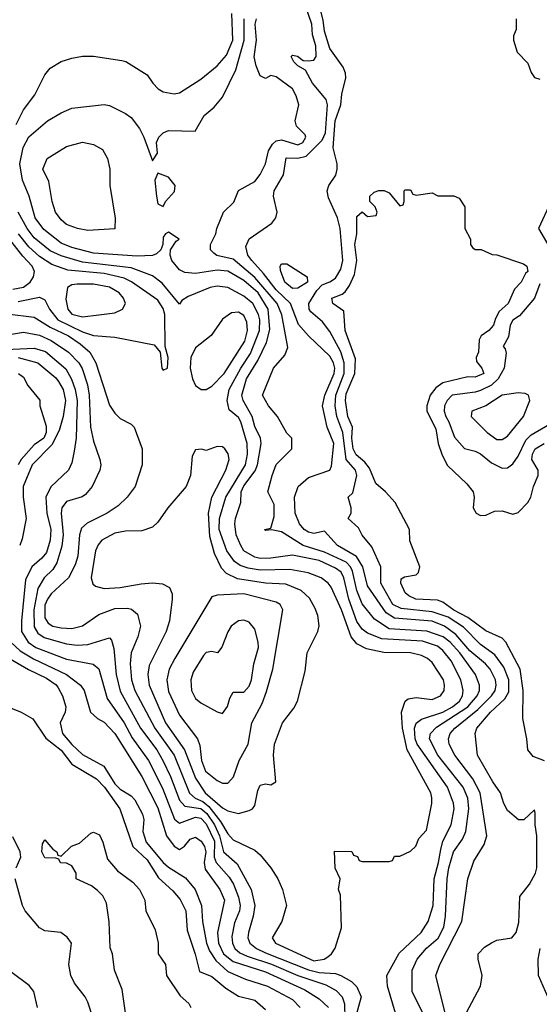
# Model space of a CAD drawing. Header units: inches. Extents: x 1793389 to 1900389, y 320802 to 470796.
# Tile 606 of 656: x 1856076 to 1858008, y 421082 to 424747. Entities that reach past the tile are written whole.
import ezdxf

# ---------------------------------------------------------------- set-up
doc = ezdxf.new("R2010")
doc.units = ezdxf.units.IN
doc.header["$MEASUREMENT"] = 0
doc.layers.add('B8452', color=7, linetype='Continuous')

msp = doc.modelspace()

# ---------------------------------------------------------------- linework, layer by layer
at = {"layer": 'B8452', "color": 2}
for points, elevation in [([(1857737, 421050), (1857789.2, 421150), (1857796, 421190), (1857781.2, 421250), (1857781.2, 421270), (1857804.8, 421295.2), (1857830, 421311), (1857850, 421321), (1857906, 421330), (1857922, 421350), (1857932.5, 421387.5), (1857936.5, 421483.5), (1857972.3, 421530), (1857994.5, 421570), (1857999.3, 421590), (1857999.3, 421710), (1857993.2, 421750), (1857993.6, 421793.6), (1857990, 421806), (1857951, 421769), (1857931.1, 421768.9), (1857890, 421804), (1857876, 421830), (1857863.7, 421870), (1857835.1, 421910), (1857778, 422010), (1857769.3, 422090), (1857776, 422110), (1857826.3, 422170), (1857880.4, 422219.6), (1857894.9, 422245.1), (1857895.3, 422290), (1857877, 422337), (1857843, 422383), (1857790, 422421.3), (1857726.1, 422486.1), (1857670, 422522.8), (1857610, 422543.1), (1857494.9, 422554.9), (1857464, 422570), (1857419.1, 422650), (1857418.9, 422710), (1857385.4, 422785.4), (1857350, 422828.7), (1857336, 422856), (1857298, 422890), (1857308.7, 422910), (1857309, 422930), (1857298, 422970), (1857314.5, 422985.5), (1857329.6, 423050), (1857324.7, 423070), (1857289.8, 423110), (1857277.8, 423210), (1857255.3, 423270), (1857248.8, 423310), (1857252.3, 423350), (1857283.2, 423430), (1857283.2, 423470), (1857270.5, 423510.5), (1857230, 423586), (1857202.5, 423622.5), (1857159.1, 423659.1), (1857152, 423670), (1857151.6, 423690), (1857181.1, 423738.9), (1857200.5, 423759.5), (1857230, 423770.7), (1857250, 423784.9), (1857270, 423818.8), (1857277.7, 423850), (1857268.3, 423970), (1857258, 424010), (1857223.9, 424083.9), (1857219.7, 424110), (1857225.1, 424130), (1857251.9, 424168.1), (1857256.9, 424190), (1857256.3, 424210), (1857242.4, 424270), (1857249.8, 424370), (1857269.7, 424430), (1857274.5, 424470), (1857289.5, 424530), (1857287.2, 424547.2), (1857279.3, 424570), (1857230, 424639.3), (1857210, 424704), (1857205, 424745), (1857183.8, 424830)], 254), ([(1857673.1, 420990), (1857624, 421190), (1857638, 421230), (1857720.5, 421390), (1857742.7, 421550), (1857764.8, 421615.2), (1857803.3, 421676.7), (1857812.7, 421710), (1857788.4, 421870), (1857761.8, 421921.8), (1857694, 422010), (1857673.6, 422050), (1857671.3, 422070), (1857676.3, 422090), (1857694.3, 422110), (1857779.9, 422180.1), (1857831, 422230), (1857844.4, 422250), (1857848.4, 422270), (1857845.4, 422290), (1857825.1, 422330), (1857808, 422350), (1857750, 422398.3), (1857698.1, 422458.1), (1857656.3, 422490), (1857610, 422507.8), (1857470, 422519.8), (1857438.9, 422538.9), (1857370, 422639.5), (1857352.6, 422710), (1857329, 422749), (1857258.4, 422790), (1857210, 422842.7), (1857170, 422834.3), (1857150, 422839.1), (1857133.6, 422850), (1857116.8, 422870), (1857100.4, 422910), (1857098.3, 422970), (1857111.3, 423010), (1857150, 423042.6), (1857229.2, 423070), (1857235.4, 423084.6), (1857244.2, 423170), (1857218.9, 423230), (1857202, 423310), (1857211.1, 423350), (1857245.4, 423430), (1857248.3, 423450), (1857243.5, 423470), (1857230, 423494), (1857149.8, 423569.8), (1857112.7, 423612.7), (1857083.5, 423690), (1857030, 423741), (1856982.6, 423802.6), (1856938.9, 423850), (1856924.7, 423870), (1856917.5, 423902.5), (1856930, 423930.8), (1857014, 423990), (1857029.2, 424010), (1857034, 424030), (1857019.3, 424090), (1857022.7, 424110), (1857057.2, 424170), (1857067.6, 424232.4), (1857110, 424232), (1857141.5, 424238.5), (1857201.4, 424298.6), (1857213.8, 424326.2), (1857220.4, 424430), (1857215.4, 424450), (1857165.1, 424510), (1857138.6, 424558.6), (1857110, 424575.3), (1857095.3, 424590), (1857085.2, 424610), (1857090, 424614.8), (1857109.3, 424610.7), (1857130, 424594.8), (1857150, 424594), (1857170, 424596), (1857178, 424610), (1857176.9, 424650), (1857164.7, 424690), (1857162.4, 424730), (1857138.9, 424798.9)], 258), ([(1856063.5, 424356.5), (1856090, 424410.8), (1856132.8, 424467.2), (1856170, 424541), (1856190, 424566.8), (1856230, 424590.7), (1856270, 424604), (1856310, 424610.8), (1856350, 424610.8), (1856455.3, 424595.3), (1856470.9, 424590.9), (1856550, 424542), (1856571.3, 424510), (1856591.3, 424490), (1856610, 424478.8), (1856650, 424470.8), (1856670, 424474), (1856750, 424525.5), (1856810, 424574.9), (1856845.5, 424614.5), (1856868.5, 424670), (1856865.1, 424770)], 270), ([(1857473.3, 421050), (1857443.6, 421150), (1857440.9, 421190), (1857487.2, 421272.8), (1857569.6, 421350), (1857594.7, 421390), (1857613.5, 421450), (1857617.2, 421550), (1857634, 421610), (1857641.6, 421658.4), (1857649.8, 421690.2), (1857680.5, 421750), (1857691.2, 421810), (1857689.5, 421830.5), (1857666.9, 421890), (1857554.5, 422050), (1857547, 422070), (1857543.9, 422110), (1857551, 422129), (1857570, 422143.7), (1857650, 422170.2), (1857686, 422190), (1857711.1, 422210), (1857723.1, 422230), (1857725.7, 422250), (1857716.4, 422290), (1857681, 422361), (1857650, 422398.7), (1857630, 422414.8), (1857573.4, 422433.4), (1857422.5, 422442.5), (1857370, 422464), (1857350, 422478.7), (1857330, 422507), (1857299.8, 422590), (1857282, 422670), (1857271.2, 422691.2), (1857250, 422706), (1857190, 422733.8), (1857090, 422753.7), (1857010, 422742.4), (1856970, 422741.5), (1856950, 422746), (1856910, 422769.6), (1856898, 422790), (1856881.1, 422830), (1856876.3, 422870), (1856878.7, 422890), (1856898, 422950), (1856899.8, 422990), (1856910, 423012.2), (1856951.7, 423068.3), (1856961, 423090), (1856974.3, 423170), (1856971.3, 423190), (1856950, 423233.2), (1856941, 423270), (1856907.1, 423330), (1856902.3, 423350), (1856919.8, 423410), (1856962, 423478), (1856994.4, 423545.6), (1857006.1, 423593.9), (1857000.3, 423670), (1856962.7, 423730), (1856910, 423776), (1856850, 423811.1), (1856810, 423815.1), (1856730, 423802), (1856690, 423806), (1856670, 423816.2), (1856641.6, 423850), (1856635.1, 423870), (1856637, 423890), (1856658, 423922), (1856668.7, 423930), (1856630, 423956), (1856618, 423950), (1856610, 423938), (1856608.2, 423910), (1856600.7, 423890), (1856584.7, 423875.3), (1856570, 423869.6), (1856513.1, 423866.9), (1856350, 423877.7), (1856270, 423898.5), (1856230, 423915.1), (1856165.6, 423965.6), (1856134, 424010), (1856111.2, 424090), (1856087.1, 424150), (1856076.8, 424210), (1856088.8, 424271.2), (1856110, 424310.6), (1856179, 424370), (1856230, 424400.7), (1856270, 424417.3), (1856390, 424430.6), (1856410, 424427.3), (1856470, 424397.3), (1856490, 424382.8), (1856521.7, 424341.7), (1856538, 424310), (1856570, 424222), (1856588.7, 424250), (1856585.2, 424290), (1856594, 424310), (1856610, 424326), (1856630, 424334.8), (1856728, 424332), (1856762, 424390), (1856799.3, 424420.7), (1856830, 424458), (1856880.4, 424559.6), (1856910.9, 424670), (1856910.8, 424750)], 266), ([(1857580.1, 421040.1), (1857536.2, 421130), (1857535.6, 421210), (1857554, 421250), (1857588.8, 421291.2), (1857631.7, 421328.3), (1857652.8, 421370), (1857659.1, 421410), (1857665.7, 421550), (1857672.4, 421590), (1857689.7, 421650), (1857722.7, 421697.3), (1857734.9, 421725.1), (1857746, 421810), (1857742.6, 421850), (1857725.4, 421890), (1857631.1, 422010), (1857600.5, 422070), (1857604.2, 422090), (1857625.6, 422114.4), (1857742.3, 422190), (1857777.4, 422230), (1857786.3, 422250), (1857786.3, 422270), (1857771.5, 422310), (1857712.9, 422390), (1857677.3, 422430), (1857650.5, 422450.5), (1857590, 422471.7), (1857450, 422480.4), (1857395.5, 422515.5), (1857350, 422572.3), (1857330, 422622.7), (1857314, 422694), (1857306.2, 422710), (1857290, 422727.3), (1857210, 422765), (1857129.8, 422789.8), (1857050, 422841.2), (1857012, 422848), (1856990, 422846), (1856986, 422850), (1857010, 422854), (1857022.7, 422897.3), (1857022.3, 422942.3), (1856999.3, 422990), (1857014.5, 423050), (1857030, 423091), (1857088, 423150), (1857088, 423190), (1857070, 423208), (1857035.3, 423270), (1857001.2, 423310), (1856979, 423350), (1857019.3, 423450), (1857062, 423498), (1857073.2, 423526.8), (1857051.1, 423648.9), (1857033.1, 423690), (1856950, 423787.7), (1856870, 423855.4), (1856809.7, 423869.7), (1856798, 423878), (1856785.2, 423890), (1856785.2, 423910), (1856805.2, 423950), (1856809.2, 423970), (1856834, 424030), (1856872, 424068), (1856889.5, 424110.5), (1856950, 424144), (1856970, 424170.8), (1856989.6, 424210), (1857001.3, 424258.7), (1857016, 424284), (1857030, 424295.5), (1857050, 424300.3), (1857110, 424281.3), (1857129.5, 424290), (1857139.6, 424310), (1857137.7, 424317.7), (1857105.1, 424350), (1857100.5, 424370), (1857114, 424430), (1857103.9, 424463.9), (1857090, 424489), (1857030, 424534), (1857010, 424539), (1856990, 424528), (1856970, 424538), (1856955.3, 424575.3), (1856948.5, 424608.5), (1856956.4, 424670), (1856951.2, 424730), (1856956.3, 424750)], 262), ([(1857922, 424750), (1857922, 424710), (1857912.7, 424687.3), (1857912, 424670), (1857926.4, 424626.4), (1857965.4, 424585.4), (1857978, 424550), (1857990, 424532), (1858010, 424526)], 254), ([(1858028.3, 421988.3), (1857985.3, 422005.3), (1857965.1, 422030), (1857962, 422070), (1857946.6, 422146.6), (1857948.4, 422250), (1857936.9, 422330), (1857884.5, 422430), (1857870, 422444.5), (1857810, 422472.8), (1857742.2, 422522.2), (1857690, 422549.8), (1857650, 422578.9), (1857630, 422587.1), (1857549, 422590), (1857522.6, 422602.6), (1857510, 422614), (1857493.2, 422650), (1857494.6, 422665.4), (1857506.8, 422673.2), (1857550, 422681), (1857559, 422690), (1857564, 422710), (1857527, 422807), (1857526, 422850), (1857472.7, 422950), (1857436, 422990), (1857400.1, 423020.1), (1857377.4, 423077.4), (1857359.5, 423099.5), (1857327.2, 423127.2), (1857316.1, 423150), (1857311, 423190), (1857314.3, 423230), (1857295.8, 423270), (1857287.7, 423330), (1857290, 423354.8), (1857322.6, 423430), (1857325.1, 423485.1), (1857286.3, 423590), (1857282, 423662), (1857240.9, 423690), (1857237.2, 423710), (1857275.3, 423724.7), (1857286.6, 423733.4), (1857303, 423757), (1857321.3, 423798.7), (1857329.7, 423850), (1857322.9, 423910), (1857329.3, 423950), (1857330, 424014), (1857350, 424032), (1857370, 424014), (1857402, 424018), (1857406, 424030), (1857398, 424050), (1857378, 424070), (1857378, 424090), (1857394.6, 424105.4), (1857411.1, 424111.1), (1857431.1, 424111.1), (1857450, 424102), (1857490, 424054), (1857502, 424058), (1857506, 424070), (1857506, 424110), (1857510, 424114), (1857530, 424114), (1857538, 424098), (1857550, 424094), (1857610, 424102), (1857631.6, 424091.6), (1857690, 424091.3), (1857710, 424082), (1857731, 424050), (1857732, 423970), (1857752, 423930), (1857752, 423910), (1857759.6, 423899.6), (1857770, 423892), (1857791.6, 423891.6), (1857832.7, 423872.7), (1857850, 423872), (1857950, 423838), (1857962, 423830), (1857966, 423810), (1857957.5, 423802.5), (1857940.5, 423770), (1857915.6, 423744.4), (1857892.2, 423690), (1857858.9, 423661.1), (1857844.9, 423635.1), (1857838.4, 423610), (1857820.5, 423590), (1857792.2, 423570), (1857784.6, 423555.4), (1857782, 423510), (1857773.7, 423490), (1857775.3, 423475.3), (1857794.9, 423450), (1857801.6, 423430), (1857770, 423416.9), (1857742.3, 423417.7), (1857650, 423395.6), (1857623.6, 423376.4), (1857603.1, 423350), (1857590.3, 423310), (1857590.3, 423290), (1857623.6, 423223.6), (1857632.6, 423170), (1857646.6, 423126.6), (1857667.5, 423087.5), (1857739.2, 423019.2), (1857763, 422990), (1857766.4, 422970), (1857762, 422930), (1857774, 422910), (1857790, 422902), (1857810, 422903.1), (1857842, 422918), (1857870, 422919.5), (1857910, 422906.4), (1857930, 422913), (1857965.6, 422950), (1857976.9, 422970), (1857986.3, 423010), (1858004.7, 423050), (1858004.2, 423070), (1857981.1, 423110), (1857983.5, 423130), (1857993.6, 423150), (1858026, 423170)], 250), ([(1858051.5, 424068.5), (1858004.9, 423970), (1858044.2, 423904.2)], 254), ([(1856030, 423651.5), (1856130, 423639.5), (1856190, 423602), (1856257.6, 423570), (1856300.9, 423540.9), (1856336.4, 423510), (1856359.5, 423470), (1856410, 423312), (1856430, 423282), (1856450, 423262), (1856490, 423242), (1856502, 423230), (1856531.3, 423150), (1856531, 423090), (1856506, 423010), (1856476, 422970), (1856442, 422938), (1856401, 422910), (1856327, 422873), (1856305.5, 422854.5), (1856298.4, 422830), (1856292, 422750), (1856282.5, 422717.5), (1856257.1, 422670), (1856192.7, 422610), (1856179.5, 422590), (1856170, 422568), (1856170, 422521), (1856181.4, 422501.4), (1856198.8, 422490), (1856230, 422483.1), (1856270, 422481.3), (1856310, 422490.4), (1856370, 422532.7), (1856430, 422555.8), (1856477.3, 422557.3), (1856492.4, 422552.4), (1856514, 422534), (1856524.9, 422490), (1856514.9, 422450), (1856490.4, 422390), (1856487.4, 422350), (1856491.7, 422290), (1856504.6, 422250), (1856579, 422110), (1856650.2, 422010), (1856707.8, 421867.8), (1856728.4, 421850), (1856756.6, 421836.6), (1856779, 421819), (1856823.3, 421763.3), (1856850, 421716.3), (1856870, 421694), (1856950, 421655.5), (1856970, 421639.1), (1857010.5, 421590), (1857035.5, 421550), (1857053, 421510), (1857067.7, 421450), (1857050.6, 421390), (1857014.8, 421330), (1857026.8, 421310), (1857170, 421244.2), (1857208.7, 421250), (1857221.5, 421258.5), (1857235.3, 421270), (1857249.1, 421290.9), (1857272.7, 421367.3), (1857268.9, 421488.9), (1857262, 421510), (1857268, 421550), (1857249.1, 421589.1), (1857247.3, 421652.7), (1857311.6, 421651.6), (1857318, 421638), (1857332.7, 421632.7), (1857338, 421618), (1857350, 421614), (1857450, 421614), (1857462, 421618), (1857470, 421634), (1857490, 421634), (1857530, 421652), (1857548.9, 421671.1), (1857560.2, 421699.8), (1857588.9, 421731.1), (1857609.3, 421830), (1857609.2, 421850.8), (1857604.5, 421870), (1857516.4, 422030), (1857499.2, 422110), (1857495.6, 422170), (1857509.5, 422210.5), (1857520.9, 422219.1), (1857550, 422224), (1857610, 422216.3), (1857641.2, 422230), (1857654.5, 422250), (1857656.2, 422270), (1857651.6, 422290), (1857610, 422355.1), (1857592.7, 422370), (1857570, 422380.5), (1857528.9, 422391.1), (1857430, 422391.2), (1857365.9, 422405.9), (1857330, 422423.6), (1857308.2, 422450), (1857273.1, 422550), (1857234.8, 422634.8), (1857223.7, 422650), (1857197.2, 422670), (1857148.3, 422688.3), (1857080.4, 422700.4), (1856970, 422697.6), (1856925.4, 422705.4), (1856896, 422716), (1856875.1, 422730), (1856846.6, 422770), (1856817.3, 422850), (1856818.5, 422890), (1856842.7, 422970), (1856915.3, 423090), (1856923.1, 423130), (1856921.7, 423170), (1856898.3, 423250), (1856890, 423266.6), (1856855.3, 423295.3), (1856847.3, 423330), (1856855.4, 423370), (1856898.7, 423450), (1856935, 423505), (1856967.8, 423590), (1856968.8, 423630), (1856964.5, 423650), (1856943.5, 423690), (1856910, 423717.4), (1856850, 423749.6), (1856810, 423755.1), (1856784.7, 423750), (1856703, 423717), (1856678.8, 423701.2), (1856670, 423688.7), (1856606.2, 423766.2), (1856570, 423793.3), (1856490, 423823.1), (1856310, 423844.1), (1856230, 423867.7), (1856190, 423886.2), (1856130, 423934.7), (1856103.9, 423970), (1856069.8, 424030)], 270), ([(1856050, 423744), (1856090, 423751.6), (1856115.6, 423770), (1856127.8, 423790), (1856131.5, 423810), (1856122.4, 423830), (1856087.2, 423867.2), (1856034.8, 423934.8)], 278), ([(1856070, 423697.4), (1856150, 423714.4), (1856170, 423704), (1856187.2, 423670), (1856218, 423630), (1856310, 423585.5), (1856350, 423572), (1856430, 423564.9), (1856576.3, 423536.3), (1856598, 423510), (1856604.7, 423450), (1856610, 423442), (1856626, 423450), (1856628, 423490), (1856617.2, 423530), (1856616, 423650), (1856610, 423672.3), (1856590, 423702.9), (1856491.6, 423771.6), (1856465, 423785), (1856390, 423802.2), (1856254.8, 423814.8), (1856195.2, 423835.2), (1856150, 423866), (1856110, 423901), (1856071.9, 423950)], 274), ([(1858010, 423764), (1857990.7, 423710), (1857934.9, 423645.1), (1857910, 423629), (1857900.5, 423610), (1857893.4, 423566.6), (1857874, 423530), (1857882, 423522), (1857885.4, 423505.4), (1857878, 423450), (1857854.9, 423410), (1857830, 423386.3), (1857790, 423367), (1857770, 423360.7), (1857684, 423350), (1857665.5, 423330), (1857656.4, 423310), (1857654, 423290), (1857660.3, 423270), (1857672, 423250), (1857692.7, 423192.7), (1857730, 423151), (1857770, 423140.7), (1857790, 423130.5), (1857830, 423098), (1857870, 423077.3), (1857890, 423078.8), (1857910, 423094), (1857930, 423122), (1857957.8, 423182.2), (1857978.4, 423201.6), (1858070, 423254.8)], 254), ([(1856010, 423570.4), (1856090, 423583.7), (1856150, 423572.7), (1856193.4, 423553.4), (1856257.1, 423510), (1856296, 423470), (1856308.3, 423448.3), (1856328.2, 423388.2), (1856334, 423350), (1856338.9, 423230), (1856350, 423178), (1856374, 423110), (1856377.3, 423090), (1856374, 423070), (1856345.5, 423010), (1856320.3, 422979.7), (1856308.6, 422971.4), (1856250, 422954), (1856232.7, 422930), (1856230.4, 422910), (1856237.7, 422830), (1856232.4, 422787.6), (1856214.4, 422725.6), (1856198.8, 422701.2), (1856166.7, 422670), (1856143.6, 422630), (1856128.3, 422550), (1856130, 422487.3), (1856143.6, 422463.6), (1856167.5, 422447.5), (1856250, 422423.6), (1856290, 422418.9), (1856330, 422422), (1856410, 422446), (1856417.1, 422437.1), (1856426.4, 422406.4), (1856435.2, 422310), (1856450, 422247.3), (1856525.2, 422110), (1856586.3, 422030), (1856608.9, 421990), (1856637.3, 421930), (1856670, 421841.6), (1856690, 421819.5), (1856750, 421811.6), (1856772.3, 421792.3), (1856800.1, 421750), (1856818.5, 421710), (1856833.4, 421650), (1856884.9, 421604.9), (1856936.3, 421510), (1856950.6, 421450), (1856944.9, 421410), (1856927, 421350), (1856924.9, 421330), (1856932.2, 421310), (1856956.4, 421290), (1856990, 421274), (1857150, 421210.2), (1857190, 421201.4), (1857250, 421196.9), (1857270.2, 421190.2), (1857310, 421166.7), (1857330, 421148), (1857346, 421110), (1857306.6, 420966.6)], 266), ([(1855970, 423516.9), (1856130, 423524.4), (1856172.5, 423512.5), (1856247.1, 423447.1), (1856269.2, 423409.2), (1856282.7, 423370), (1856289.2, 423330), (1856286.7, 423190), (1856279, 423141), (1856270, 423098), (1856257.3, 423070), (1856191.7, 423008.3), (1856173.7, 422970), (1856176.9, 422910), (1856191.4, 422850), (1856188.9, 422810), (1856175.5, 422764.5), (1856157.8, 422742.2), (1856121.3, 422710), (1856097.8, 422662.2), (1856082.3, 422510), (1856083.1, 422470), (1856107, 422430), (1856135.5, 422410), (1856250, 422367.4), (1856348.7, 422348.7), (1856370, 422330.7), (1856400.8, 422220.8), (1856464.6, 422130), (1856494.4, 422074.4), (1856554.6, 421990), (1856606.8, 421886.8), (1856651.5, 421771.5), (1856670, 421756.4), (1856730, 421778.6), (1856750, 421774.9), (1856770, 421754.7), (1856801.1, 421690), (1856799.8, 421630), (1856806.9, 421610), (1856855.6, 421555.6), (1856871.5, 421530), (1856890, 421481), (1856896.1, 421450), (1856894, 421430), (1856874.8, 421385.2), (1856865.5, 421334.5), (1856867.4, 421310), (1856876.5, 421290), (1856894.5, 421274.5), (1856922.1, 421262.1), (1857011.9, 421231.9), (1857110, 421189.2), (1857215, 421155), (1857253.5, 421133.5), (1857275.8, 421110), (1857284, 421084), (1857284.9, 421030)], 262), ([(1856070, 423489.2), (1856144, 423470), (1856210, 423414), (1856220.4, 423400.4), (1856237.6, 423370), (1856246.9, 423330), (1856238.3, 423270), (1856222.4, 423217.6), (1856195.5, 423164.5), (1856123, 423090), (1856088.8, 423010), (1856089.1, 422970), (1856100.4, 422890), (1856085.3, 422814.7), (1856076, 422790)], 258), ([(1856071.3, 423430), (1856090, 423416), (1856105.8, 423385.8), (1856151, 423331), (1856151, 423310), (1856174.1, 423234.1), (1856174.7, 423210), (1856165.3, 423190), (1856130, 423164), (1856081.8, 423110), (1856070.2, 423090)], 254), ([(1856043.7, 422430), (1856078.2, 422398.2), (1856127.8, 422367.8), (1856250.7, 422310), (1856302, 422270), (1856315.5, 422250), (1856339.3, 422170), (1856366, 422146), (1856390, 422132.7), (1856430, 422090.5), (1856530, 421930.5), (1856590, 421813.4), (1856621.6, 421710), (1856650, 421670.6), (1856670, 421658.8), (1856689.5, 421670.5), (1856710, 421697.3), (1856730, 421704), (1856750.6, 421690), (1856763, 421670), (1856768.5, 421650), (1856762.3, 421610), (1856765.7, 421585.7), (1856820.4, 421510), (1856837.6, 421470), (1856811.6, 421350), (1856815.2, 421310), (1856834.3, 421270), (1856870, 421241.3), (1856990, 421203.9), (1857136.8, 421136.8), (1857190, 421103.1), (1857224.4, 421070)], 258), ([(1856000.5, 422390), (1856108.3, 422328.3), (1856176.3, 422296.3), (1856211.1, 422271.1), (1856219.7, 422259.7), (1856235.3, 422230), (1856248, 422190), (1856244.9, 422170), (1856226.4, 422130), (1856235.8, 422090), (1856270, 422048.9), (1856310, 422011.6), (1856389.2, 421969.2), (1856430, 421903.1), (1856450, 421883.1), (1856490, 421858.4), (1856503.8, 421843.8), (1856533, 421790), (1856538, 421770), (1856534, 421726), (1856546.4, 421686.4), (1856610, 421610.4), (1856630, 421592.7), (1856692.7, 421552.7), (1856728.4, 421510), (1856752.4, 421450), (1856755.8, 421390), (1856770.2, 421310), (1856782, 421282), (1856805.9, 421245.9), (1856850, 421204.6), (1856916.3, 421176.3), (1856997.3, 421150), (1857090, 421100.5), (1857119.1, 421070)], 254), ([(1856030, 422191), (1856082, 422170), (1856125.4, 422145.4), (1856173.3, 422073.3), (1856230, 422028), (1856270, 421976.3), (1856361.1, 421921.1), (1856391.6, 421890), (1856448.5, 421810), (1856496.4, 421670), (1856550, 421620.3), (1856592.6, 421552.6), (1856645.1, 421505.1), (1856672.8, 421472.8), (1856694, 421430), (1856698.5, 421358.5), (1856729, 421269), (1856745.1, 421205.1), (1856790, 421185.5), (1856842.5, 421142.5), (1856890, 421112.7), (1856950, 421098.4), (1856990, 421063)], 250), ([(1856062.4, 421590), (1856080.5, 421630), (1856077.4, 421650), (1856050, 421706)], 250), ([(1856469.4, 421050.6), (1856457.4, 421137.4), (1856429, 421210), (1856421.2, 421270), (1856412.1, 421292.1), (1856409.1, 421389.1), (1856398.6, 421458.6), (1856385.6, 421485.6), (1856365.6, 421505.6), (1856343.1, 421523.1), (1856286, 421550), (1856286, 421570), (1856270, 421598), (1856250, 421608), (1856228.4, 421608.4), (1856222, 421622), (1856210, 421626), (1856170, 421628), (1856158, 421650), (1856160.4, 421679.6), (1856170, 421694), (1856199.6, 421659.6), (1856214, 421650), (1856218, 421638), (1856230, 421634), (1856269, 421671), (1856298, 421682), (1856340.9, 421719.1), (1856350, 421722.8), (1856372.8, 421712.8), (1856385.8, 421685.8), (1856402, 421622), (1856439.5, 421579.5), (1856497.1, 421537.1), (1856521, 421510), (1856542, 421470), (1856544.7, 421430), (1856579.6, 421359.6), (1856591, 421311), (1856591.3, 421270), (1856618.8, 421230), (1856622, 421190), (1856673.4, 421113.4), (1856705.4, 421085.4), (1856712, 421070)], 246), ([(1856348.7, 421030), (1856329, 421090), (1856319, 421110), (1856280.5, 421160.5), (1856266, 421190), (1856259.3, 421230), (1856268.7, 421310), (1856252.9, 421332.9), (1856229.3, 421349.3), (1856170, 421355.6), (1856150, 421367.3), (1856096.3, 421430), (1856086.3, 421450), (1856059.2, 421550)], 250), ([(1858039.5, 421110), (1858005.1, 421190), (1858003.6, 421250), (1858012, 421290)], 250), ([(1856142.9, 421070), (1856129, 421130), (1856111.9, 421151.9), (1856042.9, 421202.9)], 254)]:
    msp.add_lwpolyline(points, dxfattribs=dict(at, elevation=elevation))
for points, elevation in [([(1856330, 423962.7), (1856290.8, 423969.2), (1856250, 423985.2), (1856230, 424002), (1856209.2, 424030), (1856197.2, 424070), (1856184, 424144), (1856162, 424190), (1856178, 424230), (1856250, 424274.8), (1856310, 424290.8), (1856350, 424282), (1856383.6, 424263.6), (1856402, 424230), (1856410.9, 424190.9), (1856411, 424130), (1856431.6, 424008.4), (1856430, 423968.7)], 262), ([(1856590, 424175.3), (1856579.1, 424150), (1856584.9, 424090), (1856590, 424062), (1856610, 424051.3), (1856618, 424070), (1856652.1, 424107.9), (1856654.7, 424130), (1856630, 424160.7)], 266), ([(1857090, 423746.9), (1857062.4, 423770), (1857046.3, 423813.7), (1857045.2, 423830), (1857050, 423838), (1857070, 423838), (1857144.7, 423790), (1857146.8, 423770), (1857110, 423748.2)], 254), ([(1856290, 423763), (1856270, 423759.6), (1856254, 423750), (1856247.1, 423707.1), (1856255.5, 423670), (1856270, 423650.7), (1856310, 423640.4), (1856370, 423648.2), (1856430, 423656.3), (1856459, 423670), (1856469.2, 423690), (1856462.7, 423710), (1856446, 423730), (1856410, 423751.1), (1856350, 423762)], 278), ([(1856890, 423658.4), (1856863.9, 423656.1), (1856830, 423632.3), (1856788.5, 423571.5), (1856730, 423526), (1856712, 423490), (1856710.3, 423450), (1856718.4, 423410), (1856730, 423386), (1856750.5, 423370.5), (1856770, 423370.5), (1856790, 423383), (1856836.9, 423430), (1856913.1, 423550), (1856923.5, 423590), (1856920.8, 423620.8), (1856910, 423646)], 274), ([(1857930, 423358), (1857870, 423349.6), (1857810, 423309.6), (1857758, 423290), (1857754.8, 423270), (1857814, 423210), (1857850, 423184.9), (1857870, 423184), (1857890, 423197.3), (1857949.3, 423270), (1857973.2, 423330), (1857968, 423350), (1857956, 423356)], 258), ([(1856810, 423159), (1856770, 423144), (1856752, 423148), (1856730, 423146), (1856718, 423122), (1856710.7, 423050), (1856694.8, 423010), (1856626.8, 422930), (1856590, 422877.2), (1856570, 422858), (1856530, 422845.1), (1856470, 422842.9), (1856430, 422835.6), (1856382, 422810), (1856367.7, 422792.3), (1856357.6, 422770), (1856341.6, 422670), (1856347.5, 422647.5), (1856358, 422638), (1856390, 422630.5), (1856450, 422634), (1856527.7, 422647.7), (1856570.5, 422650.5), (1856607.5, 422647.5), (1856633.7, 422633.7), (1856642.8, 422610), (1856642.8, 422590), (1856633, 422510), (1856620.5, 422470), (1856557, 422343), (1856552.2, 422310), (1856557, 422270), (1856618.9, 422130), (1856689, 422030), (1856730, 421923.8), (1856765.7, 421870), (1856830, 421814), (1856850, 421802.6), (1856890, 421792.7), (1856930, 421804), (1856942, 421810), (1856950, 421822), (1856961.5, 421878.5), (1856970, 421898), (1856990, 421902.8), (1857010, 421898.8), (1857029.1, 421910.9), (1857019.5, 422010), (1857023.7, 422050), (1857054, 422130), (1857095.5, 422184.5), (1857109, 422210), (1857138, 422322), (1857145.2, 422390), (1857185.2, 422470), (1857189.3, 422490.7), (1857184.5, 422530), (1857175.2, 422555.2), (1857154.2, 422594.2), (1857122.3, 422622.3), (1857065.6, 422645.6), (1856990, 422649.8), (1856886.4, 422666.4), (1856845.3, 422685.3), (1856826, 422706), (1856800, 422760), (1856782.9, 422822.9), (1856778.5, 422910), (1856791.1, 422970), (1856842.9, 423070), (1856854.5, 423110), (1856851.7, 423131.7), (1856839, 423150), (1856830, 423157.2)], 274), ([(1856910, 422609.6), (1856810, 422605.2), (1856790, 422599), (1856652.4, 422370), (1856632.4, 422330), (1856623.1, 422290), (1856630, 422246), (1856670, 422158.8), (1856737.1, 422070), (1856745.5, 422045.5), (1856752, 421990), (1856767.2, 421950), (1856810, 421914.9), (1856830, 421904.9), (1856850, 421904.9), (1856871.1, 421928.9), (1856892, 421990), (1856926, 422050), (1856939.5, 422130), (1856977.7, 422202.3), (1856993.6, 422246.4), (1857017.6, 422330), (1857055.1, 422550), (1857045.2, 422570), (1857030, 422579.5)], 278), ([(1856910, 422512.3), (1856890, 422509.3), (1856863, 422490), (1856850, 422469), (1856828, 422412), (1856811.3, 422390), (1856790, 422396), (1856770, 422392.3), (1856759, 422381), (1856721.7, 422318.3), (1856712.7, 422290), (1856714.9, 422250), (1856730, 422220.7), (1856750, 422203.8), (1856810, 422170.8), (1856830, 422164.7), (1856849.4, 422190.6), (1856858, 422222), (1856870, 422244.7), (1856910, 422244), (1856930, 422266), (1856938, 422290), (1856946.6, 422350), (1856964.5, 422410), (1856962.9, 422430), (1856950, 422479), (1856930, 422505.2)], 282)]:
    msp.add_lwpolyline(points, close=True, dxfattribs=dict(at, elevation=elevation))

doc.saveas('drawing.dxf')
